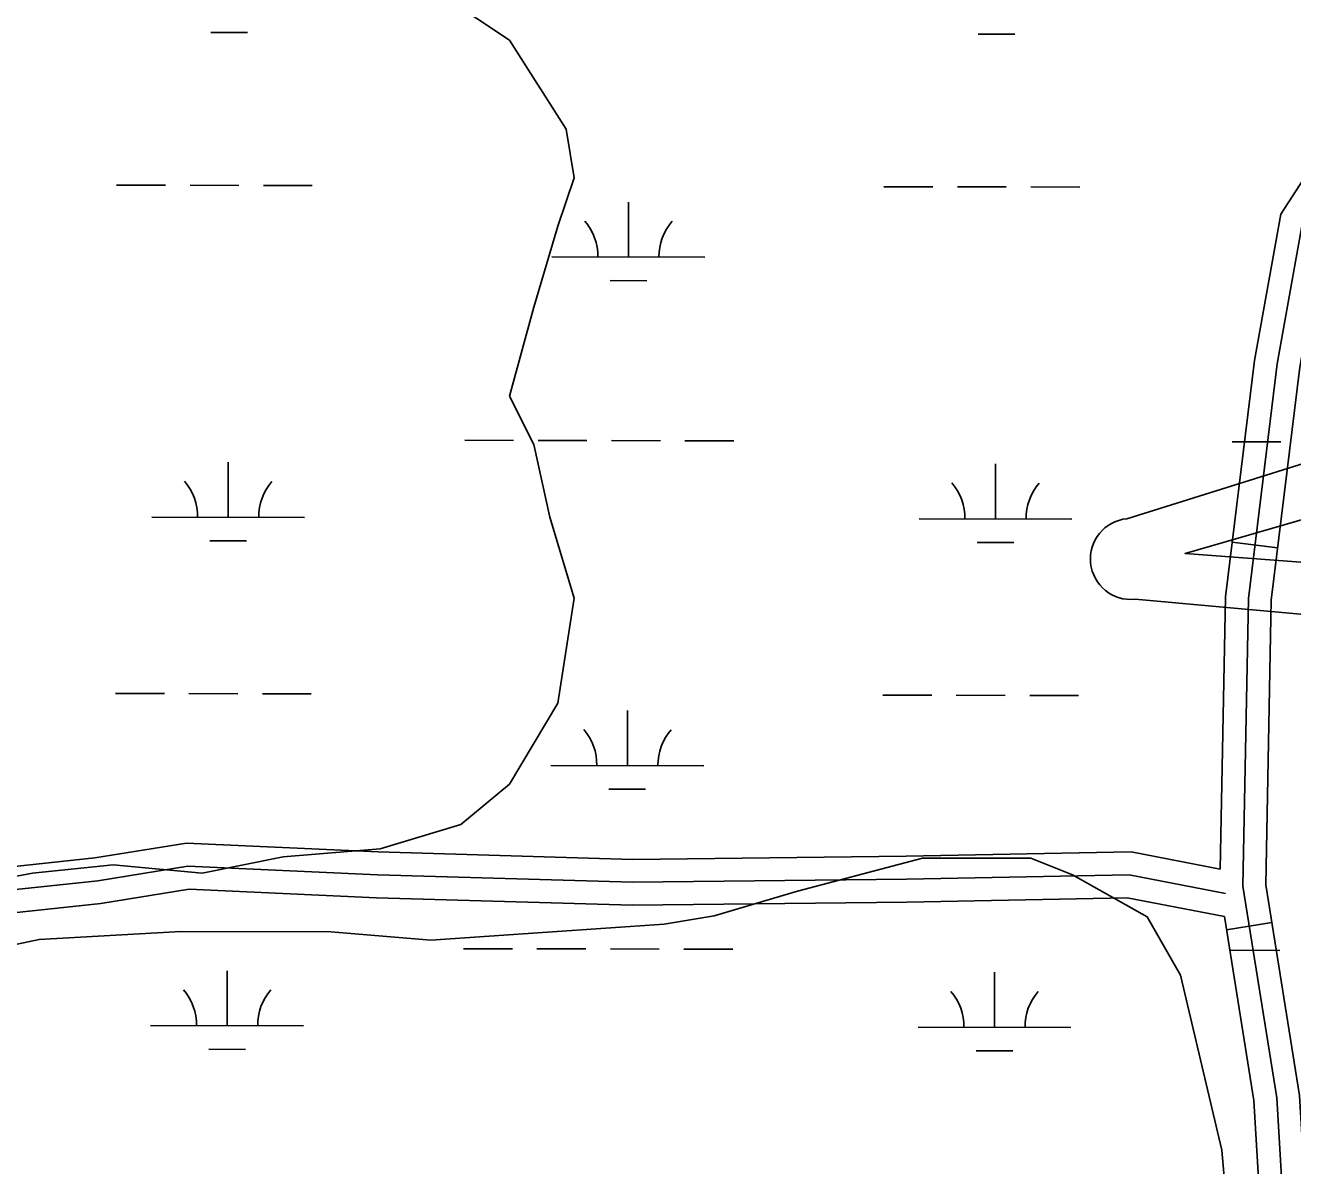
# Model space of a CAD drawing. Extents: x 3219052 to 3256913, y 800770 to 826146.
# Drawn here: x 3225088 to 3225917, y 818614 to 819360 of the extents above; entities that cross this region are included whole.
import ezdxf

# ---------------------------------------------------------------- set-up
doc = ezdxf.new("R2010")
doc.units = 0
for name, color, linetype in [('V-ROAD-CNTR', 7, 'Continuous'), ('V-SITE-VEGE', 7, 'Continuous'), ('V-TOPO-SHOR', 7, 'Continuous'), ('V-TOPO-WATR-IDEN', 7, 'Continuous'), ('V-WETL-SWMP', 7, 'Continuous')]:
    doc.layers.add(name, color=color, linetype=linetype)

msp = doc.modelspace()

# ---------------------------------------------------------------- linework, layer by layer
at = {"layer": 'V-ROAD-CNTR'}
for p, q in [((3225907.29, 819018.49), (3225877.52, 819022.14)), ((3225903.44, 818773.34), (3225873.82, 818768.57))]:
    msp.add_line(p, q, dxfattribs=at)
for points in [[(3225096.12, 817259.61), (3225141.65, 817313.38), (3225194.57, 817401.53), (3225255.4, 817479.89), (3225392.84, 817654.29), (3225582.54, 817917.38), (3225715.89, 818121.07), (3225842.03, 818314.89), (3225902.05, 818437.2), (3225914.77, 818521.21), (3225906.72, 818658.54), (3225884.42, 818797.05), (3225888.12, 818985.33), (3225906.95, 819138.94), (3225923.6, 819231.32), (3225968.67, 819300.98), (3226035.17, 819352.26), (3226083.96, 819382.32), (3226185.69, 819414.66), (3226404.88, 819451.79)], [(3226408.4, 819437.17), (3226189.23, 819400.04), (3226090.26, 819368.59), (3226043.71, 819339.9), (3225979.87, 819290.67), (3225937.83, 819225.7), (3225921.79, 819136.69), (3225903.1, 818984.26), (3225899.45, 818798.1), (3225921.65, 818660.18), (3225929.83, 818520.52), (3225916.54, 818432.67), (3225855.1, 818307.47), (3225728.45, 818112.87), (3225594.91, 817908.88), (3225404.82, 817645.25), (3225267.21, 817470.65), (3225206.97, 817393.04), (3225153.88, 817304.61), (3225130.31, 817276.77)], [(3226094.1, 819406.19), (3226026.63, 819364.61), (3225957.48, 819311.29), (3225909.37, 819236.94), (3225892.11, 819141.18), (3225873.13, 818986.39), (3225869.64, 818808.29)], [(3225869.64, 818808.29), (3225811.48, 818819.54), (3225664.36, 818816.67), (3225485.6, 818814.68), (3225318.99, 818819.54), (3225193.5, 818825.23), (3225133.66, 818815.58), (3225014.31, 818802.89), (3224854.99, 818791.85), (3224711.94, 818785.04), (3224548.42, 818776.28), (3224383.41, 818771.81), (3224252.56, 818781.41), (3224130.34, 818775.87), (3224089.14, 818774.79)], [(3225873.24, 818792.32), (3225810.19, 818804.51), (3225664.59, 818801.68), (3225485.47, 818799.68), (3225318.44, 818804.55), (3225194.37, 818810.18), (3225135.65, 818800.71), (3225015.63, 818787.94), (3224855.87, 818776.88), (3224712.7, 818770.06), (3224549.02, 818761.29), (3224383.07, 818756.8), (3224252.35, 818766.38), (3224130.88, 818760.88), (3224062.16, 818759.08), (3224026.9, 818716.2), (3223986.3, 818667.99), (3223904.27, 818648.54), (3223804.44, 818634.64), (3223718.49, 818634.86)], [(3225872.43, 818777.2), (3225808.9, 818789.48), (3225664.82, 818786.68), (3225485.33, 818784.68), (3225317.88, 818789.56), (3225195.23, 818795.12), (3225137.64, 818785.83), (3225016.94, 818773), (3224856.74, 818761.9), (3224713.46, 818755.08), (3224549.63, 818746.3), (3224382.72, 818741.78), (3224252.14, 818751.36), (3224131.41, 818745.89), (3224084.59, 818744.66)], [(3225872.43, 818777.2), (3225891.79, 818656.91), (3225899.7, 818521.9), (3225887.57, 818441.74), (3225828.96, 818322.32), (3225703.33, 818129.27), (3225570.18, 817925.87), (3225380.86, 817663.32), (3225243.58, 817489.13), (3225182.17, 817410.02), (3225129.41, 817322.14), (3225088.8, 817274.18)]]:
    msp.add_lwpolyline(points, dxfattribs=at)
at = {"layer": 'V-SITE-VEGE'}
for p, q in [((3225325.51, 819403.53), (3225404.83, 819350.62)), ((3225404.83, 819350.62), (3225441.84, 819292.43)), ((3225441.84, 819292.43), (3225447.13, 819260.69)), ((3225447.13, 819260.69), (3225436.55, 819228.95)), ((3225436.55, 819228.95), (3225420.69, 819176.05)), ((3225420.69, 819176.05), (3225404.83, 819117.86)), ((3225404.83, 819117.86), (3225420.69, 819086.12)), ((3225420.69, 819086.12), (3225431.26, 819038.51)), ((3225431.26, 819038.51), (3225447.13, 818985.61)), ((3225447.13, 818985.61), (3225436.55, 818916.83)), ((3225436.55, 818916.83), (3225404.83, 818863.93)), ((3225404.83, 818863.93), (3225373.1, 818837.48)), ((3225373.1, 818837.48), (3225320.22, 818821.61)), ((3225320.22, 818821.61), (3225256.77, 818816.32)), ((3225256.77, 818816.32), (3225203.89, 818805.74)), ((3225092.85, 818805.74), (3225008.25, 818789.87)), ((3225145.73, 818811.03), (3225092.85, 818805.74)), ((3225203.89, 818805.74), (3225145.73, 818811.03))]:
    msp.add_line(p, q, dxfattribs=at)
at = {"layer": 'V-TOPO-SHOR'}
msp.add_lwpolyline([(3224600.13, 818766.18), (3224721.33, 818735.83), (3224873.87, 818730.06), (3224950.15, 818735.35), (3225021, 818746.1), (3225097.32, 818762.28), (3225189.95, 818767.53), (3225288.02, 818767.33), (3225353.39, 818761.74), (3225429.67, 818767.03), (3225505.96, 818772.32), (3225538.66, 818777.7), (3225593.18, 818793.93), (3225674.95, 818815.55), (3225745.78, 818815.4), (3225773, 818804.45), (3225821.97, 818777.11), (3225843.69, 818738.92), (3225870.69, 818624.45), (3225876.01, 818564.51), (3225875.89, 818504.58), (3225853.99, 818455.59), (3225848.49, 818428.36)], dxfattribs=at)
at = {"layer": 'V-TOPO-WATR-IDEN'}
for points in [[(3225808.61, 819037.59), (3226100.13, 819128.8), (3226085.22, 819272.76), (3226720.35, 819338.54), (3226735.26, 819194.59), (3227049.12, 819166.07)], [(3227054.58, 819113.33), (3226742.68, 819020.01), (3226723.07, 819017.97), (3226742.03, 818834.95), (3226169.59, 818775.66), (3226150.63, 818958.68), (3226128.64, 818956.41), (3225814.07, 818984.85)], [(3226099.93, 818995.87), (3225846.72, 819014.88), (3226090.66, 819085.39)]]:
    msp.add_lwpolyline(points, dxfattribs=at)
msp.add_arc((3225811.34, 819011.22), 26.51, 95.91328, 275.91328, dxfattribs=at)
at = {"layer": 'V-WETL-SWMP'}
for p, q in [((3225209.51, 819355.76), (3225233.51, 819355.71)), ((3225711.41, 819354.71), (3225735.41, 819354.66)), ((3225147.89, 819255.89), (3225179.89, 819255.82)), ((3225195.89, 819255.79), (3225227.89, 819255.72)), ((3225243.89, 819255.69), (3225275.89, 819255.62)), ((3225649.8, 819254.84), (3225681.8, 819254.77)), ((3225697.8, 819254.74), (3225729.8, 819254.67)), ((3225745.8, 819254.64), (3225777.8, 819254.57)), ((3225482.64, 819208.76), (3225482.71, 819244.76)), ((3225432.64, 819208.86), (3225532.64, 819208.65)), ((3225470.6, 819193.35), (3225494.6, 819193.3)), ((3225375.54, 819088.91), (3225407.54, 819088.84)), ((3225423.54, 819088.81), (3225455.54, 819088.74)), ((3225471.54, 819088.71), (3225503.54, 819088.64)), ((3225519.54, 819088.61), (3225551.54, 819088.54)), ((3225877.45, 819087.86), (3225909.45, 819087.79)), ((3225220.84, 819038.49), (3225220.92, 819074.49)), ((3225722.75, 819037.44), (3225722.82, 819073.44)), ((3225170.84, 819038.6), (3225270.84, 819038.39)), ((3225672.75, 819037.55), (3225772.75, 819037.34)), ((3225208.81, 819023.09), (3225232.81, 819023.04)), ((3225710.72, 819022.04), (3225734.72, 819021.98)), ((3225147.19, 818923.22), (3225179.19, 818923.15)), ((3225195.19, 818923.11), (3225227.19, 818923.05)), ((3225243.19, 818923.01), (3225275.19, 818922.95)), ((3225649.1, 818922.16), (3225681.1, 818922.1)), ((3225697.1, 818922.06), (3225729.1, 818922)), ((3225745.1, 818921.96), (3225777.1, 818921.89)), ((3225481.94, 818876.08), (3225482.01, 818912.08)), ((3225431.94, 818876.19), (3225531.94, 818875.98)), ((3225469.91, 818860.68), (3225493.91, 818860.63)), ((3225374.84, 818756.24), (3225406.84, 818756.17)), ((3225422.84, 818756.14), (3225454.84, 818756.07)), ((3225470.84, 818756.04), (3225502.84, 818755.97)), ((3225518.84, 818755.93), (3225550.84, 818755.87)), ((3225876.75, 818755.18), (3225908.75, 818755.12)), ((3225220.14, 818705.82), (3225220.22, 818741.82)), ((3225722.05, 818704.77), (3225722.13, 818740.77)), ((3225170.15, 818705.92), (3225270.14, 818705.71)), ((3225672.05, 818704.87), (3225772.05, 818704.66)), ((3225208.11, 818690.41), (3225232.11, 818690.36)), ((3225710.02, 818689.36), (3225734.02, 818689.31))]:
    msp.add_line(p, q, dxfattribs=at)
for centre, start, end in [((3225427.39, 819209.35), 359.10809, 40.65175), ((3225537.88, 819209.12), 139.10809, 180.65175), ((3225165.6, 819039.08), 359.10809, 40.65175), ((3225276.09, 819038.85), 139.10809, 180.65175), ((3225667.51, 819038.03), 359.10809, 40.65175), ((3225777.99, 819037.8), 139.10809, 180.65175), ((3225426.7, 818876.67), 359.10809, 40.65175), ((3225537.18, 818876.44), 139.10809, 180.65175), ((3225164.9, 818706.41), 359.10809, 40.65175), ((3225275.39, 818706.18), 139.10809, 180.65175), ((3225666.81, 818705.36), 359.10809, 40.65175), ((3225777.3, 818705.13), 139.10809, 180.65175)]:
    msp.add_arc(centre, 35.25, start, end, dxfattribs=at)

doc.saveas('drawing.dxf')
